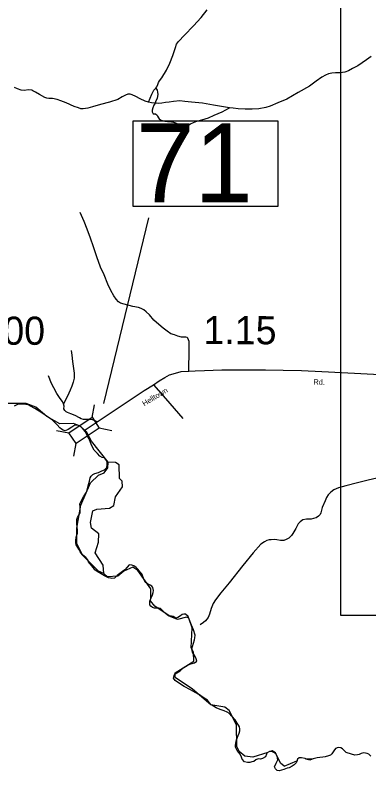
# Model space of a CAD drawing. Extents: x 2093524 to 2270757, y 289120 to 570408.
# Drawn here: x 2169989 to 2176287, y 370073 to 383518 of the extents above; entities that cross this region are included whole.
import ezdxf

# ---------------------------------------------------------------- set-up
doc = ezdxf.new("R2010")
doc.units = 0
for name, color, linetype in [('Exist Boundary Political CountyLine', 7, 'Continuous'), ('Exist Hydrographic Misc Water Feature', 7, 'Continuous'), ('Exist Road Non-System Type 51', 7, 'Continuous'), ('Exist Road Secondary Mileage Hundredths English Label', 7, 'Continuous'), ('Exist Road Secondary Structure Standard Bridge CELL', 7, 'Continuous'), ('Exist Road Secondary Structure Standard Bridge Number Label', 7, 'Continuous'), ('Exist Road Secondary Type 51 Attributed', 7, 'Continuous'), ('Exist Road Secondary Type 51 Label', 7, 'Continuous'), ('Exist Road Secondary Type 51 Number Label', 7, 'Continuous'), ('Map Preparation Inset Cut Line', 7, 'Continuous')]:
    doc.layers.add(name, color=color, linetype=linetype)

msp = doc.modelspace()

# ---------------------------------------------------------------- linework, layer by layer
at = {"layer": 'Exist Boundary Political CountyLine'}
for points in [[(2171146, 374662), (2171150, 374692), (2171146, 374767), (2171143, 374821), (2171151, 374850), (2171177, 374893), (2171208, 374950), (2171258, 375029), (2171279, 375093), (2171292, 375143), (2171312, 375226), (2171324, 375286), (2171342, 375318), (2171374, 375348), (2171408, 375365), (2171471, 375382), (2171530, 375412), (2171578, 375431), (2171624, 375470), (2171628, 375516), (2171625, 375565), (2171615, 375596), (2171601, 375619), (2171578, 375639), (2171538, 375649), (2171496, 375674), (2171454, 375719), (2171430, 375744), (2171394, 375781), (2171350, 375866), (2171308, 375977), (2171270, 376041), (2171240, 376103), (2171202, 376154), (2171167, 376189), (2171136, 376211), (2171105, 376223), (2171051, 376222), (2171000, 376190), (2170932, 376145), (2170882, 376124), (2170842, 376134), (2170814, 376150), (2170788, 376175), (2170740, 376227), (2170705, 376264), (2170650, 376319), (2170566, 376373), (2170464, 376440), (2170338, 376518), (2170262, 376559), (2170219, 376584), (2170182, 376592), (2170142, 376597), (2170104, 376598), (2170043, 376594), (2169972, 376560)], [(2171087, 374544), (2171098, 374579), (2171118, 374609), (2171136, 374637), (2171146, 374662)], [(2173269, 371427), (2173196, 371470), (2173109, 371514), (2172996, 371574), (2172880, 371648), (2172838, 371680), (2172811, 371722), (2172819, 371771), (2172838, 371798), (2172927, 371854), (2172994, 371909), (2173050, 371947), (2173100, 371971), (2173142, 371983), (2173181, 371994), (2173223, 372023), (2173210, 372064), (2173194, 372107), (2173146, 372183), (2173136, 372244), (2173145, 372283), (2173165, 372346), (2173183, 372402), (2173191, 372442), (2173193, 372488), (2173166, 372581), (2173129, 372664), (2173090, 372774), (2173070, 372820), (2173024, 372861), (2172995, 372862), (2172962, 372852), (2172936, 372831), (2172888, 372802), (2172852, 372792), (2172801, 372817), (2172772, 372825), (2172734, 372827), (2172704, 372840), (2172662, 372877), (2172626, 372916), (2172598, 372942), (2172578, 372960), (2172548, 372969), (2172510, 372969), (2172470, 372969), (2172434, 372980), (2172404, 373002), (2172389, 373024), (2172387, 373056), (2172389, 373094), (2172409, 373151), (2172437, 373204), (2172449, 373245), (2172450, 373280), (2172443, 373333), (2172424, 373359), (2172393, 373378), (2172348, 373400), (2172318, 373423), (2172294, 373460), (2172272, 373503), (2172244, 373580), (2172224, 373601), (2172196, 373631), (2172174, 373663), (2172142, 373690), (2172102, 373718), (2172069, 373732), (2172017, 373739), (2171981, 373696), (2171942, 373650), (2171900, 373622), (2171856, 373584), (2171808, 373546), (2171757, 373502), (2171713, 373497), (2171686, 373499), (2171654, 373507), (2171580, 373543), (2171522, 373580), (2171451, 373617), (2171409, 373652), (2171386, 373682), (2171340, 373731), (2171304, 373776), (2171283, 373826), (2171246, 373867), (2171190, 373919), (2171149, 373972), (2171122, 374015), (2171105, 374048), (2171074, 374092), (2171068, 374135), (2171068, 374171), (2171074, 374229), (2171101, 374300), (2171099, 374349), (2171090, 374471), (2171087, 374544)], [(2176323, 370336), (2176284, 370370), (2176257, 370382), (2176200, 370395), (2176148, 370383), (2176112, 370366), (2176082, 370356), (2176034, 370352), (2175977, 370368), (2175884, 370402), (2175858, 370426), (2175819, 370465), (2175790, 370485), (2175738, 370491), (2175693, 370473), (2175661, 370429), (2175630, 370376), (2175604, 370355), (2175566, 370339), (2175511, 370324), (2175466, 370314), (2175416, 370313), (2175366, 370307), (2175321, 370294), (2175294, 370289), (2175234, 370265), (2175192, 370278), (2175150, 370290), (2175085, 370306), (2175046, 370307), (2175018, 370282), (2175004, 370240), (2174992, 370216), (2174954, 370181), (2174923, 370156), (2174869, 370128), (2174832, 370120), (2174772, 370100), (2174690, 370073), (2174654, 370077), (2174622, 370108), (2174608, 370142), (2174638, 370212), (2174669, 370269), (2174654, 370333), (2174636, 370368), (2174607, 370396), (2174557, 370420), (2174518, 370416), (2174476, 370394), (2174462, 370368), (2174446, 370320), (2174393, 370291), (2174356, 370282), (2174314, 370285), (2174272, 370270), (2174237, 370242), (2174206, 370231), (2174170, 370224), (2174124, 370224), (2174070, 370233), (2174032, 370282), (2174020, 370316), (2173997, 370368), (2173970, 370402), (2173942, 370437), (2173914, 370494), (2173912, 370526), (2173916, 370563), (2173928, 370626), (2173962, 370704), (2173978, 370741), (2173990, 370786), (2173989, 370822), (2173981, 370859), (2173968, 370885), (2173944, 370921), (2173906, 370979), (2173848, 371044), (2173804, 371093), (2173765, 371120), (2173710, 371140), (2173638, 371165), (2173566, 371196), (2173518, 371222), (2173481, 371250), (2173451, 371286), (2173412, 371330), (2173338, 371381), (2173269, 371427)]]:
    msp.add_lwpolyline(points, dxfattribs=at)
at = {"layer": 'Exist Hydrographic Misc Water Feature'}
msp.add_line((2172398, 373098), (2172404, 373163), dxfattribs=at)
for points in [[(2171648, 375566), (2171347, 375940), (2171262, 376105), (2171145, 376206), (2171028, 376254), (2170787, 376246), (2170553, 376375), (2170360, 376543), (2170185, 376609), (2169835, 376606)], [(2171568, 373583), (2171476, 373625), (2171192, 373906), (2171090, 374114), (2171089, 374390), (2171161, 374799), (2171334, 375199), (2171475, 375334), (2171575, 375374), (2171641, 375465), (2171648, 375566)], [(2171568, 373583), (2171559, 373734), (2171416, 373950), (2171473, 374140), (2171481, 374290), (2171347, 374391), (2171330, 374490), (2171370, 374699), (2171445, 374731), (2171670, 374749), (2171745, 374794), (2171777, 374950), (2171901, 375125), (2171892, 375227), (2171850, 375277), (2171840, 375517), (2171774, 375557), (2171648, 375566)], [(2172404, 373163), (2172403, 373314), (2172176, 373637), (2172084, 373694), (2171926, 373625), (2171818, 373536), (2171635, 373526), (2171568, 373583)], [(2174486, 370401), (2174219, 370316), (2174077, 370332), (2173977, 370416), (2173935, 370505), (2173933, 370889), (2173798, 371148), (2173723, 371205), (2173472, 371246), (2173146, 371525), (2172836, 371731), (2172836, 371816), (2173168, 372026), (2173167, 372184), (2173125, 372260), (2173140, 372617), (2173080, 372792), (2173039, 372810), (2172881, 372767), (2172747, 372822), (2172479, 373004), (2172398, 373098)], [(2174778, 370154), (2174711, 370211), (2174627, 370393), (2174568, 370427), (2174550, 370422)], [(2175157, 370288), (2175284, 370286)], [(2174778, 370154), (2175007, 370249)]]:
    msp.add_lwpolyline(points, dxfattribs=at)
at = {"layer": 'Exist Road Non-System Type 51'}
for points in [[(2172492, 382218), (2172512, 382243), (2172532, 382281), (2172540, 382317), (2172561, 382351), (2172603, 382401), (2172684, 382537), (2172742, 382664), (2172799, 382802), (2172846, 382942), (2172864, 383000), (2172895, 383046), (2173005, 383159), (2173162, 383328), (2173299, 383475), (2173410, 383613)], [(2176330, 382784), (2176246, 382721), (2176091, 382617), (2175993, 382570), (2175923, 382527), (2175859, 382501), (2175778, 382491), (2175692, 382492), (2175630, 382488), (2175568, 382474), (2175514, 382451), (2175448, 382413), (2175350, 382342), (2175227, 382256), (2175026, 382143), (2174829, 382020), (2174667, 381955), (2174529, 381898), (2174454, 381875), (2174328, 381853), (2174208, 381842), (2174086, 381842), (2173960, 381851), (2173872, 381860), (2173806, 381868)], [(2172364, 381968), (2172303, 381987), (2172213, 382029), (2172137, 382069), (2172073, 382102), (2172039, 382110), (2171995, 382110), (2171955, 382094), (2171895, 382065), (2171816, 382017), (2171672, 381970), (2171512, 381925), (2171368, 381886), (2171283, 381864), (2171243, 381854), (2171203, 381853), (2171157, 381853), (2171119, 381867), (2171040, 381892), (2170900, 381958), (2170802, 381993), (2170740, 382019), (2170652, 382036), (2170592, 382034), (2170554, 382040), (2170520, 382051), (2170425, 382103), (2170351, 382146), (2170307, 382172), (2170285, 382180), (2170223, 382186), (2170157, 382177), (2170097, 382183), (2170031, 382205), (2169979, 382232)], [(2172364, 381968), (2172393, 382042), (2172421, 382112), (2172439, 382146), (2172460, 382180), (2172492, 382218)], [(2172492, 382218), (2172516, 382181), (2172525, 382145), (2172529, 382107), (2172525, 382073), (2172517, 382035), (2172497, 381993), (2172480, 381949)], [(2173806, 381868), (2173696, 381887), (2173521, 381916), (2173325, 381949), (2173129, 381972), (2173011, 381983), (2172919, 381991), (2172811, 381982), (2172730, 381972), (2172664, 381961), (2172600, 381951), (2172546, 381945), (2172480, 381949)], [(2172480, 381949), (2172416, 381960), (2172364, 381968)], [(2172480, 381949), (2172460, 381914), (2172440, 381870), (2172430, 381828), (2172431, 381800), (2172441, 381772), (2172449, 381764), (2172469, 381760), (2172487, 381761), (2172497, 381757), (2172513, 381743), (2172523, 381719), (2172539, 381693), (2172551, 381671), (2172575, 381655), (2172607, 381645), (2172652, 381630), (2172699, 381624), (2172771, 381622), (2172808, 381612), (2172846, 381601), (2172890, 381575), (2172936, 381559), (2172974, 381551), (2173016, 381550), (2173054, 381552), (2173082, 381564), (2173114, 381582), (2173163, 381610), (2173225, 381631), (2173311, 381657), (2173433, 381688), (2173535, 381738), (2173678, 381797), (2173806, 381868)], [(2173080, 377186), (2173084, 377302), (2173089, 377451), (2173086, 377593), (2173087, 377713), (2173077, 377743), (2173065, 377771), (2173053, 377785), (2173029, 377787), (2172987, 377787), (2172953, 377791), (2172883, 377804), (2172825, 377828), (2172759, 377850), (2172696, 377895), (2172624, 377947), (2172546, 378012), (2172461, 378092), (2172381, 378185), (2172323, 378241), (2172278, 378275), (2172236, 378296), (2172186, 378314), (2172082, 378335), (2171928, 378373), (2171868, 378392), (2171830, 378420), (2171790, 378464), (2171745, 378526), (2171691, 378619), (2171640, 378733), (2171573, 378895), (2171510, 379032), (2171442, 379216), (2171384, 379397), (2171330, 379549), (2171273, 379711), (2171220, 379846), (2171147, 380006)], [(2170989, 377554), (2170997, 377470), (2171012, 377356), (2171027, 377234), (2171039, 377146), (2171040, 377060), (2171024, 376986), (2170999, 376914), (2170969, 376844), (2170921, 376736), (2170850, 376601)], [(2170850, 376601), (2170832, 376643), (2170794, 376697), (2170731, 376786), (2170677, 376888), (2170638, 376966), (2170586, 377101)], [(2172452, 376942), (2172665, 376697), (2172975, 376339)], [(2171450, 376281), (2171402, 376304), (2171366, 376320), (2171342, 376322), (2171284, 376324), (2171240, 376326), (2171208, 376325), (2171166, 376335), (2171136, 376353), (2171057, 376392), (2170979, 376426), (2170923, 376450), (2170895, 376459), (2170873, 376483), (2170859, 376515), (2170863, 376559), (2170850, 376601)], [(2176504, 375295), (2176274, 375244), (2176086, 375197), (2175879, 375146), (2175747, 375111), (2175665, 375073), (2175612, 375030), (2175562, 374986), (2175530, 374936), (2175506, 374878), (2175457, 374760), (2175432, 374664), (2175420, 374634), (2175390, 374604), (2175346, 374575), (2175302, 374561), (2175260, 374551), (2175179, 374548), (2175112, 374536), (2175063, 374504), (2175029, 374466), (2174985, 374383), (2174936, 374293), (2174910, 374259), (2174862, 374211), (2174817, 374188), (2174773, 374170), (2174713, 374172), (2174649, 374181), (2174603, 374189), (2174549, 374185), (2174511, 374183), (2174469, 374170), (2174429, 374148), (2174363, 374106), (2174226, 373949), (2174043, 373728), (2173797, 373419), (2173652, 373238), (2173555, 373114), (2173513, 373050), (2173482, 372959), (2173452, 372861), (2173425, 372801), (2173377, 372743), (2173345, 372711), (2173282, 372672)]]:
    msp.add_lwpolyline(points, dxfattribs=at)
at = {"layer": 'Exist Road Secondary Structure Standard Bridge CELL'}
for p, q in [((2171359, 376362), (2171403, 376584)), ((2170725, 376130), (2170947, 376086)), ((2171486, 376174), (2171708, 376131)), ((2171033, 375672), (2171077, 375894))]:
    msp.add_line(p, q, dxfattribs=at)
msp.add_lwpolyline([(2170947, 376086), (2171359, 376363), (2171488, 376171), (2171077, 375894)], close=True, dxfattribs=at)
at = {"layer": 'Exist Road Secondary Structure Standard Bridge Number Label'}
msp.add_line((2171566, 376610), (2172367, 379910), dxfattribs=at)
msp.add_lwpolyline([(2172091, 381640), (2174668, 381640), (2174668, 380111), (2172091, 380111)], close=True, dxfattribs=at)
at = {"layer": 'Exist Road Secondary Type 51 Attributed'}
msp.add_lwpolyline([(2171221, 376128), (2171450, 376281), (2171753, 376484), (2172039, 376674), (2172287, 376841), (2172452, 376942), (2172553, 377009), (2172653, 377071), (2172739, 377120), (2172843, 377150), (2172947, 377175), (2173080, 377186), (2173192, 377190), (2173362, 377197), (2173670, 377205), (2173970, 377207), (2174178, 377206), (2174446, 377209), (2174764, 377201), (2175088, 377195), (2175452, 377175), (2175798, 377159), (2176143, 377145), (2176480, 377125)], dxfattribs=at)
at = {"layer": 'Map Preparation Inset Cut Line'}
msp.add_lwpolyline([(2175788, 385855), (2188293, 385855), (2188293, 372834), (2175788, 372834)], close=True, dxfattribs=at)

# ---------------------------------------------------------------- texts
at = {"layer": 'Exist Road Secondary Mileage Hundredths English Label'}
msp.add_text('1.15', height=500, rotation=359.7973, dxfattribs=at).set_placement((2173341, 377666))
at = {"layer": 'Exist Road Secondary Structure Standard Bridge Number Label'}
msp.add_text('71', height=1400, dxfattribs=at).set_placement((2172141, 380190))
at = {"layer": 'Exist Road Secondary Type 51 Label'}
for s, rotation, p in [('Rd.', 358.9309, (2175299, 376945)), ('Helltown', 31.3849, (2172288, 376556))]:
    msp.add_text(s, height=95, rotation=rotation, dxfattribs=at).set_placement(p)
at = {"layer": 'Exist Road Secondary Type 51 Number Label'}
msp.add_text('1200', height=500, dxfattribs=at).set_placement((2169035, 377653))

doc.saveas('drawing.dxf')
